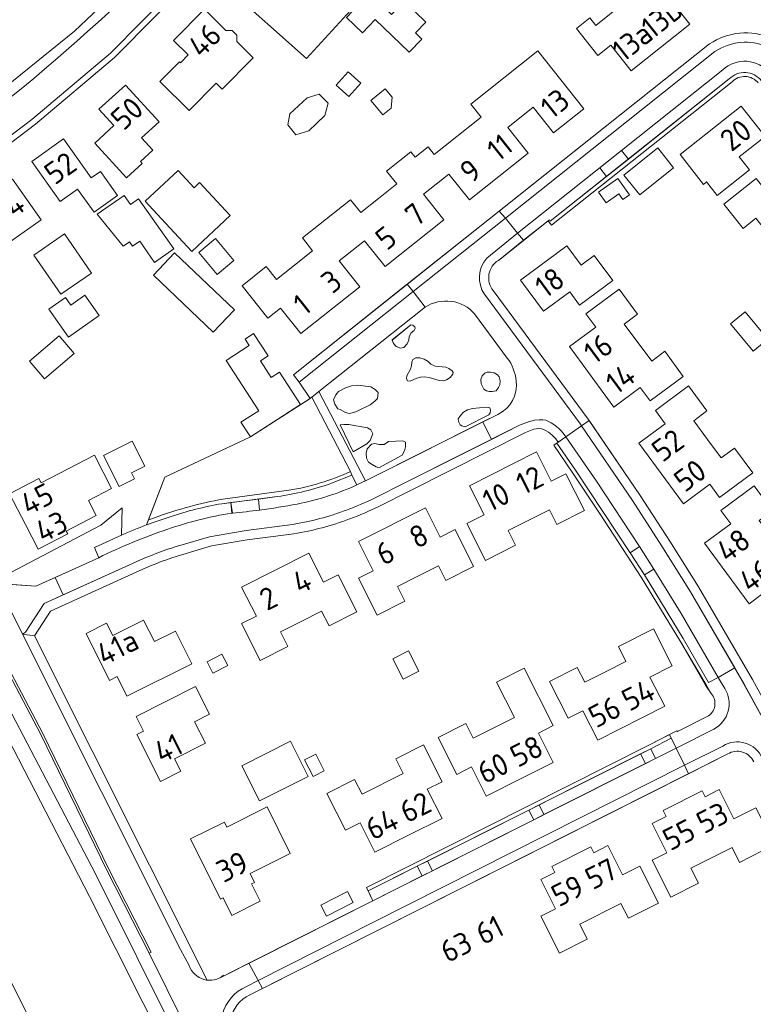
# Model space of a CAD drawing. Header units: metres. Extents: x 209813 to 223847, y 571801 to 587119.
# Tile 703 of 746: x 221926 to 222060, y 584306 to 584485. Entities that reach past the tile are written whole.
import ezdxf
from ezdxf.enums import TextEntityAlignment as Align

# ---------------------------------------------------------------- set-up
doc = ezdxf.new("R2010")
doc.units = ezdxf.units.M
for name, color, linetype, lineweight in [('B-RO-GK-BESCHOEIING-G', 8, 'GK-BESCHOEIING', 0), ('B-RO-GR-BEPLANTING_CULTUUR_HEESTERS-GV', 8, 'Continuous', 0), ('B-RO-GR-GROENVOORZIENING-GV', 8, 'Continuous', 0), ('B-RO-GR-HAAG-GV', 8, 'Continuous', 0), ('B-RO-OG-BEBOUWING-T18', 8, 'Continuous', 0), ('B-RO-OG-TERREIN_CULTUURSCHEIDING-GV', 8, 'Continuous', 0), ('B-RO-OG-TERREIN_ERF-GV', 8, 'Continuous', 0), ('B-RO-OG-WATER_KANAAL-GV', 8, 'Continuous', 0), ('B-RO-OG-WEG-GV', 8, 'Continuous', 0), ('B-RO-VH-VERHARDING_BETONSTRAATSTEEN-GV', 8, 'Continuous', 0), ('B-RO-VH-VERHARDING_GRASBETONSTEEN-GV', 8, 'Continuous', 0), ('B-RO-VH-VERHARDING_STRAATBAKSTEEN-GV', 8, 'Continuous', 0), ('B-RO-VH-VERHARDING_TEGEL-GV', 8, 'Continuous', 0)]:
    doc.layers.add(name, color=color, linetype=linetype, lineweight=lineweight)
doc.styles.add('NLCS-ISO-M200-T18', font='txt', dxfattribs={"height": 0.36})
doc.linetypes.add('GK-BESCHOEIING', pattern='A,30,-5,[1,NLCS.shx,S=1,R=0,X=0,Y=0],-5', length=40)

msp = doc.modelspace()

# ---------------------------------------------------------------- linework, layer by layer
at = {"layer": 'B-RO-GK-BESCHOEIING-G', "flags": 128}
msp.add_lwpolyline([(221883.108, 584430.408), (221890.583, 584419.663), (221939.163, 584325.711), (221953.743, 584296.777), (221988.525, 584227.385), (222000.077, 584203.473)], dxfattribs=at)
at = {"layer": 'B-RO-GR-BEPLANTING_CULTUUR_HEESTERS-GV', "flags": 128}
for points in [[(221997.883, 584429.423), (221997.474, 584429.501), (221994.131, 584426.72), (221994.326, 584426.118), (221994.85, 584425.573), (221995.647, 584425.262), (221996.23, 584425.379), (221996.814, 584426.059), (221997.105, 584426.682), (221997.202, 584427.362), (221997.572, 584428.023), (221998.116, 584428.431), (221998.291, 584428.84), (221998.232, 584429.151)], [(222010.301, 584418.784), (222010.777, 584417.832), (222011.253, 584417.491), (222011.729, 584417.355), (222012.274, 584417.355), (222012.988, 584417.491), (222013.396, 584418.104), (222013.634, 584418.614), (222013.736, 584419.295), (222013.566, 584420.043), (222013.26, 584420.418), (222012.648, 584420.758), (222011.968, 584420.894), (222011.355, 584420.894), (222010.913, 584420.69), (222010.437, 584420.213), (222010.233, 584419.567)], [(221990.498, 584404.132), (221991.178, 584403.685), (221991.703, 584403.549), (221995.926, 584405.824), (221996.367, 584406.601), (221996.542, 584407.36), (221996.523, 584408.176), (221996.037, 584408.429), (221993.466, 584408.296), (221992.636, 584407.768), (221991.761, 584407.768), (221990.945, 584407.962), (221990.342, 584407.807), (221989.545, 584406.971), (221989.37, 584406.193), (221989.429, 584405.299), (221989.817, 584404.579)]]:
    msp.add_lwpolyline(points, close=True, dxfattribs=at)
at = {"layer": 'B-RO-GR-GROENVOORZIENING-GV', "flags": 128}
for points in [[(221986.541, 584402.852), (221979.515, 584416.378), (221979.204, 584416.13), (221968.37, 584409.14), (221952.801, 584401.826), (221949.855, 584394.111), (221951.291, 584394.591)], [(221970.02, 584395.874), (221969.809, 584397.874), (221964.815, 584397.228), (221965.105, 584395.332)]]:
    msp.add_lwpolyline(points, dxfattribs=at)
for points in [[(221944.95, 584391.285), (221945.075, 584396.255), (221941.178, 584393.154), (221923.561, 584383.885), (221924.301, 584382.395), (221929.418, 584382.03), (221940.824, 584387.217), (221940.039, 584389.067)], [(222039.954, 584384.082), (222041.648, 584385.15), (222039.027, 584389.233), (222037.358, 584388.128)], [(222020.782, 584342.357), (222018.923, 584341.419), (222019.839, 584339.665), (222021.665, 584340.584)], [(222001.421, 584330.399), (222000.53, 584332.162), (221998.646, 584331.225), (221999.551, 584329.458)]]:
    msp.add_lwpolyline(points, close=True, dxfattribs=at)
at = {"layer": 'B-RO-GR-HAAG-GV', "flags": 128}
for points in [[(222035.752, 584461.116), (222031.796, 584457.972), (222033.017, 584456.418), (222037.003, 584459.579)], [(222037.358, 584388.128), (222039.954, 584384.082), (222041.648, 584385.15), (222039.027, 584389.233)], [(222041.065, 584352.56), (222039.231, 584351.643), (222040.121, 584349.869), (222041.919, 584350.774)], [(222018.923, 584341.419), (222019.839, 584339.665), (222021.665, 584340.584), (222020.782, 584342.357)], [(222000.53, 584332.162), (221998.646, 584331.225), (221999.551, 584329.458), (222001.421, 584330.399)]]:
    msp.add_lwpolyline(points, close=True, dxfattribs=at)
for points in [[(221969.809, 584397.874), (221964.815, 584397.228), (221965.105, 584395.332)], [(221970.02, 584395.874), (221969.809, 584397.874)]]:
    msp.add_lwpolyline(points, dxfattribs=at)
at = {"layer": 'B-RO-GR-HAAG-GV'}
msp.add_lwpolyline([(221965.105, 584395.332, 0.0113676), (221970.02, 584395.874)], format="xyb", dxfattribs=at)
at = {"layer": 'B-RO-OG-TERREIN_CULTUURSCHEIDING-GV'}
msp.add_lwpolyline([(221912.682, 584461.38, 0.0596535), (221972.971, 584518.152)], format="xyb", dxfattribs=at)
at = {"layer": 'B-RO-OG-TERREIN_CULTUURSCHEIDING-GV', "flags": 128}
for points in [[(221953.997, 584499.427), (221936.44, 584482.771), (221911.339, 584462.594), (221899.96, 584453.828), (221894.035, 584450.905), (221891.84, 584450.051), (221889.602, 584450.476), (221887.441, 584452.404), (221887.177, 584452.364), (221887.223, 584452.17), (221886.586, 584451.848)], [(222000.087, 584432.693), (221999.841, 584432.53), (221980.787, 584417.357)], [(221980.787, 584417.357), (221989.278, 584401.158), (222013.279, 584413.233)]]:
    msp.add_lwpolyline(points, dxfattribs=at)
for points in [[(221997.883, 584429.423), (221998.232, 584429.151), (221998.291, 584428.84), (221998.116, 584428.431), (221997.572, 584428.023), (221997.202, 584427.362), (221997.105, 584426.682), (221996.814, 584426.059), (221996.23, 584425.379), (221995.647, 584425.262), (221994.85, 584425.573), (221994.326, 584426.118), (221994.112, 584426.74), (221997.474, 584429.501)], [(221997.375, 584419.239), (221996.917, 584419.329), (221996.717, 584419.719), (221996.763, 584420.231), (221997.442, 584421.438), (221997.643, 584422.052), (221997.654, 584422.733), (221997.877, 584423.18), (221998.424, 584423.503), (221999.105, 584423.515), (221999.897, 584423.28), (222000.645, 584422.823), (222001.124, 584422.343), (222001.939, 584421.997), (222003.858, 584421.773), (222004.405, 584421.572), (222004.996, 584421.159), (222005.209, 584420.858), (222005.119, 584420.545), (222004.617, 584419.943), (222003.959, 584419.485), (222003.345, 584419.329), (222002.62, 584419.385), (222000.834, 584419.943), (221999.919, 584420.032), (221999.261, 584419.998), (221998.558, 584419.786)], [(221983.702, 584415.076), (221983.43, 584415.858), (221983.872, 584416.777), (221984.348, 584417.389), (221985.641, 584418.036), (221986.695, 584418.41), (221987.851, 584418.546), (221990.232, 584418.206), (221991.049, 584417.73), (221991.559, 584417.219), (221991.525, 584416.641), (221991.423, 584416.13), (221990.981, 584415.654), (221990.13, 584414.974), (221987.885, 584413.885), (221987.137, 584413.579), (221986.287, 584413.408), (221985.641, 584413.545), (221984.654, 584414.123), (221984.246, 584414.259)], [(222006.43, 584411.347), (222006.158, 584411.911), (222006.119, 584412.397), (222006.546, 584413.058), (222007.052, 584413.641), (222007.81, 584414.069), (222008.684, 584414.302), (222011.231, 584414.516), (222011.833, 584414.4), (222011.989, 584413.972), (222011.911, 584413.525), (222011.678, 584413.155), (222007.363, 584410.958), (222006.741, 584411.172)], [(221985.301, 584411.374), (221986.259, 584411.419), (221989.654, 584410.772), (221990.218, 584410.441), (221990.607, 584409.702), (221990.101, 584408.497), (221989.5, 584407.87), (221987.041, 584406.424), (221984.671, 584411.345)]]:
    msp.add_lwpolyline(points, close=True, dxfattribs=at)
at = {"layer": 'B-RO-OG-TERREIN_ERF-GV', "flags": 128}
for points in [[(221966.271, 584500.837), (221943.694, 584478.002), (221929.333, 584465.899), (221901.025, 584444.455), (221899.224, 584442.946), (221898.806, 584442.639), (221897.029, 584441.075), (221896.173, 584439.827), (221895.757, 584438.777), (221896.445, 584436.301), (221903.416, 584422.835), (221905.688, 584418.385), (221911.89, 584421.7), (221914.83, 584416.52), (221908.5, 584412.878), (221912.217, 584405.598), (221915.749, 584398.265), (221920.094, 584389.514), (221920.633, 584389.781), (221923.561, 584383.885), (221941.178, 584393.154), (221945.075, 584396.255), (221944.95, 584391.285)], [(221949.481, 584393.159), (221952.801, 584401.826), (221968.37, 584409.14), (221979.204, 584416.13), (221977.226, 584419.056), (221976.168, 584420.386), (222006.447, 584444.486), (222051.759, 584480.476)], [(222055.84, 584473.61), (222023.067, 584447.578), (222022.437, 584448.367), (222013.401, 584441.185)], [(222012.453, 584435.72), (222029.721, 584412.387), (222039.165, 584398.512), (222044.521, 584390.24), (222049.735, 584381.916), (222059.533, 584365.089), (222064.063, 584356.83), (222068.135, 584349.004), (222072.44, 584339.874)], [(222021.725, 584410.453), (222021.281, 584410.611), (222020.69, 584410.664), (222019.831, 584410.557), (222018.312, 584409.925), (221997.447, 584399.441), (221991.657, 584396.506)], [(222052.026, 584362.587), (222051.018, 584364.08), (222046.35, 584372.178), (222039.358, 584383.714), (222031.887, 584395.093), (222026.789, 584402.762), (222023.46, 584407.62), (222024.264, 584408.17)], [(221986.394, 584394.274), (221986.365, 584394.265)], [(221976.243, 584391.566), (221967.804, 584390.466), (221961.308, 584389.356), (221956.076, 584387.825)], [(221929.124, 584373.044), (221960.538, 584310.551)], [(221962.841, 584310.976), (221990.609, 584324.959), (221989.438, 584327.369), (222040.749, 584353.185), (222045.819, 584355.825), (222045.933, 584355.668), (222051.297, 584358.378)], [(222055.047, 584351.597), (221991.689, 584319.668), (221968.235, 584307.882)]]:
    msp.add_lwpolyline(points, dxfattribs=at)
for points in [[(221963.94, 584490.85), (221969.93, 584497.5), (221974.52, 584493.32), (221977.23, 584496.31), (221987.2, 584487.26), (221978.57, 584477.8)], [(222036.374, 584488.016), (222039.629, 584490.605), (222037.762, 584492.953), (222042.176, 584496.464), (222046.845, 584490.594), (222044.497, 584488.726), (222048.194, 584484.077), (222037.531, 584475.596), (222033.83, 584480.249), (222031.481, 584478.38), (222027.57, 584483.275), (222029.997, 584485.205), (222031.098, 584483.819)], [(221988.1, 584487.667), (221989.965, 584489.616), (221993.964, 584485.79), (221996.275, 584488.206), (222000.234, 584484.419), (221998.36, 584482.46), (221999.512, 584481.359), (221997.209, 584478.952), (221991.001, 584484.89), (221988.72, 584482.504), (221985.818, 584485.281)], [(221955.466, 584477.228), (221955.644, 584477.051), (221957.057, 584478.477), (221954.398, 584481.113), (221960.012, 584486.767), (221963.904, 584482.895), (221965.042, 584482.919), (221965.907, 584482.059), (221965.896, 584480.913), (221968.881, 584477.943), (221963.242, 584472.276), (221962.173, 584473.34), (221957.239, 584468.382), (221951.933, 584473.663)], [(221991.622, 584452.402), (221994.958, 584455.053), (221993.092, 584457.402), (221997.492, 584460.898), (221998.269, 584459.919), (222000.634, 584461.798), (222001.722, 584460.428), (222010.248, 584467.203), (222008.382, 584469.551), (222020.534, 584479.209), (222028.89, 584468.693), (222023.417, 584464.345), (222019.725, 584468.991), (222015.099, 584465.307), (222018.793, 584460.667), (222008.124, 584452.194), (222004.422, 584456.852), (221999.803, 584453.181), (222003.505, 584448.523), (221992.838, 584440.045), (221989.111, 584444.747), (221984.48, 584441.076), (221988.207, 584436.374), (221977.546, 584427.889), (221973.852, 584432.538), (221971.504, 584430.672), (221966.84, 584436.542), (221971.248, 584440.045), (221973.114, 584437.696), (221979.667, 584442.903), (221977.801, 584445.252), (221986.546, 584452.201), (221988.413, 584449.852)], [(221988.425, 584473.325), (221986.265, 584470.903), (221983.937, 584472.98), (221986.097, 584475.402)], [(221950.618, 584461.192), (221948.381, 584459.148), (221948.717, 584458.781), (221945.841, 584456.153), (221940.086, 584462.45), (221943.575, 584465.653), (221940.86, 584468.61), (221945.65, 584473), (221951.77, 584466.31), (221948.594, 584463.407)], [(221992.398, 584467.612), (221990.255, 584470.214), (221992.834, 584472.338), (221994.118, 584470.778), (221993.946, 584468.786)], [(221978.678, 584470.684), (221980.866, 584471.32), (221982.478, 584469.709), (221981.861, 584467.504), (221978.975, 584464.684), (221976.642, 584463.97), (221975.157, 584465.762), (221975.544, 584467.767)], [(222051.203, 584455.414), (222050.665, 584454.982), (222046.395, 584460.402), (222057.499, 584469.15), (222061.819, 584463.658), (222057.153, 584459.979), (222059.011, 584457.623), (222053.12, 584452.978)], [(221936.98, 584454.09), (221933.84, 584451.85), (221928.64, 584459.12), (221934.44, 584463.24), (221939.47, 584456.17), (221941.12, 584457.34), (221944.24, 584452.96), (221939.97, 584449.91)], [(222036.188, 584456.654), (222042.326, 584461.583), (222045.211, 584457.99), (222039.073, 584453.061)], [(221952.168, 584448.787), (221949.241, 584451.93), (221955.23, 584457.506), (221958.153, 584454.367), (221959.143, 584455.29), (221964.701, 584449.321), (221957.721, 584442.822)], [(222070.995, 584451.971), (222075.19, 584446.649), (222070.522, 584442.97), (222072.971, 584439.863), (222066.106, 584434.452), (222062.026, 584439.614), (222065.368, 584442.255), (222060.178, 584448.821), (222057.825, 584446.961), (222054.33, 584451.385), (222060.228, 584456.028), (222062.085, 584453.669), (222066.756, 584457.347)], [(221918.99, 584451.61), (221925.15, 584455.94), (221930.34, 584448.53), (221924.17, 584444.21)], [(222031.552, 584453.561), (222035.068, 584456.06), (222037.199, 584453.061), (222036.025, 584452.226), (222035.289, 584453.262), (222032.948, 584451.597)], [(221948.258, 584444.658), (221946.97, 584443.75), (221946.419, 584444.531), (221945.279, 584443.776), (221940.548, 584449.551), (221945.415, 584452.984), (221946.599, 584451.304), (221948.047, 584452.325), (221954.445, 584443.254), (221950.975, 584440.807)], [(221934.589, 584445.981), (221939.505, 584438.888), (221933.929, 584435.024), (221929.013, 584442.117)], [(221962.298, 584438.619), (221958.987, 584442.623), (221962.035, 584445.144), (221965.346, 584441.14)], [(222034.161, 584437.525), (222028.125, 584433.082), (222026.347, 584435.496), (222021.563, 584431.976), (222017.413, 584437.615), (222025.817, 584443.799), (222028.406, 584440.284), (222030.82, 584442.063)], [(221965.453, 584432.23), (221961.587, 584428.167), (221950.737, 584438.493), (221954.603, 584442.556)], [(221935.752, 584433.071), (221938.291, 584434.863), (221940.913, 584431.149), (221935.342, 584427.216), (221931.743, 584432.314), (221934.776, 584434.455)], [(222026.294, 584425.543), (222031.08, 584429.079), (222029.297, 584431.491), (222035.329, 584435.948), (222038.672, 584431.406), (222036.26, 584429.62), (222041.237, 584422.899), (222043.649, 584424.685), (222046.981, 584420.137), (222040.944, 584415.678), (222039.155, 584418.101), (222034.374, 584414.569)], [(222058.239, 584431.849), (222062.333, 584426.886), (222059.674, 584424.693), (222055.58, 584429.656)], [(221968.37, 584409.14), (221966.644, 584411.794), (221969.866, 584413.889), (221963.943, 584423), (221968.156, 584425.739), (221967.395, 584426.909), (221968.919, 584427.9), (221971.561, 584423.837), (221970.172, 584422.934), (221972.134, 584419.915), (221973.644, 584420.897), (221977.45, 584415.043)], [(221933.624, 584427.459), (221936.347, 584424.258), (221930.94, 584419.659), (221928.217, 584422.86)], [(222051.367, 584408.697), (222053.842, 584405.347), (222056.255, 584407.13), (222059.612, 584402.603), (222053.577, 584398.138), (222051.791, 584400.552), (222047.02, 584397.022), (222038.924, 584407.979), (222043.697, 584411.514), (222041.911, 584413.925), (222047.938, 584418.389), (222051.28, 584413.863), (222048.867, 584412.08)], [(221946.861, 584408.381), (221949.163, 584403.845), (221946.794, 584402.643), (221947.342, 584401.563), (221944.521, 584400.131), (221941.671, 584405.748)], [(222018.935, 584394.038), (222015.189, 584392.155), (222016.536, 584389.478), (222011.066, 584386.722), (222007.691, 584393.414), (222010.826, 584394.993), (222008.157, 584400.289), (222020.328, 584406.408), (222023.003, 584401.111), (222025.671, 584402.457), (222029.042, 584395.766), (222024.018, 584393.236), (222022.67, 584395.916)], [(221927.5, 584393.27), (221924.62, 584398.84), (221929.96, 584401.62), (221930.38, 584400.82), (221940.03, 584405.84), (221943.16, 584399.81), (221938.94, 584397.62), (221940.37, 584394.87), (221934.93, 584392.04), (221935.18, 584391.56), (221929.82, 584388.78)], [(222054.868, 584384.371), (222050.821, 584389.849), (222055.59, 584393.376), (222053.8, 584395.797), (222059.832, 584400.257), (222063.182, 584395.733), (222060.764, 584393.944), (222065.748, 584387.206), (222068.166, 584388.995), (222071.502, 584384.459), (222065.476, 584379.996), (222063.691, 584382.406), (222058.927, 584378.877)], [(221998.771, 584383.883), (221995.05, 584382.008), (221996.399, 584379.331), (221991.375, 584376.799), (221988.002, 584383.491), (221990.679, 584384.84), (221988.007, 584390.138), (222000.166, 584396.272), (222002.842, 584390.968), (222005.523, 584392.319), (222008.893, 584385.625), (222003.868, 584383.094), (222002.52, 584385.772)], [(221977.552, 584375.643), (221973.833, 584373.763), (221975.186, 584371.086), (221970.158, 584368.561), (221966.772, 584375.248), (221969.449, 584376.599), (221966.774, 584381.9), (221978.949, 584388.052), (221981.617, 584382.75), (221984.299, 584384.1), (221987.673, 584377.395), (221982.654, 584374.861), (221981.301, 584377.538)], [(221938.515, 584373.471), (221942.25, 584375.34), (221943.385, 584373.083), (221948.977, 584375.895), (221950.928, 584371.995), (221954.739, 584373.901), (221957.71, 584367.976), (221945.938, 584362.061), (221944.138, 584365.641), (221942.789, 584364.963)], [(222032.821, 584366.523), (222036.549, 584368.404), (222035.198, 584371.082), (222041.57, 584374.297), (222044.94, 584367.603), (222040.928, 584365.563), (222043.62, 584360.267), (222031.438, 584354.125), (222028.759, 584359.435), (222026.081, 584358.084), (222022.704, 584364.777), (222027.728, 584367.313), (222029.079, 584364.635)], [(221960.486, 584368.305), (221963.201, 584369.691), (221964.242, 584367.653), (221961.527, 584366.267)], [(221994.225, 584368.837), (221997.092, 584370.29), (221998.952, 584366.621), (221996.085, 584365.168)], [(222017.281, 584347.01), (222011.188, 584343.933), (222008.516, 584349.237), (222005.837, 584347.888), (222002.464, 584354.585), (222007.49, 584357.133), (222008.843, 584354.441), (222016.32, 584358.2), (222013.078, 584364.648), (222018.087, 584367.189), (222023.361, 584356.746), (222020.666, 584355.385), (222023.348, 584350.074)], [(221947.615, 584358.427), (221958.401, 584363.837), (221960.928, 584358.806), (221958.24, 584357.461), (221960.198, 584353.55), (221954.606, 584350.745), (221955.737, 584348.49), (221952.011, 584346.608), (221947.736, 584355.133), (221948.959, 584355.746)], [(221966.82, 584349.463), (221975.67, 584353.915), (221978.882, 584347.53), (221970.032, 584343.078)], [(221997.079, 584336.84), (221990.986, 584333.776), (221988.314, 584339.091), (221985.63, 584337.742), (221982.258, 584344.439), (221987.292, 584346.966), (221988.65, 584344.278), (221996.123, 584348.053), (221994.77, 584350.732), (221999.8, 584353.256), (222003.179, 584346.567), (222000.494, 584345.211), (222003.175, 584339.905)], [(221979.759, 584347.515), (221978.215, 584350.52), (221980.224, 584351.552), (221981.768, 584348.547)], [(222052.115, 584332.741), (222048.36, 584330.846), (222049.717, 584328.158), (222044.687, 584325.636), (222041.316, 584332.33), (222044.002, 584333.683), (222041.328, 584338.994), (222043.878, 584340.278), (222043.335, 584341.357), (222050.406, 584344.919), (222050.95, 584343.84), (222053.5, 584345.124), (222056.169, 584339.827), (222060.182, 584341.849), (222063.558, 584335.151), (222057.192, 584331.931), (222055.835, 584334.619)], [(221968.564, 584328.018), (221970.144, 584324.861), (221965.009, 584322.299), (221963.425, 584325.466), (221962.95, 584325.23), (221957.47, 584336.17), (221963.64, 584339.23), (221964.09, 584338.34), (221971.41, 584341.98), (221975.61, 584333.52), (221968.31, 584329.9), (221969.11, 584328.29)], [(222030.182, 584334.754), (222030.727, 584333.673), (222033.282, 584334.963), (222035.964, 584329.65), (222039.098, 584331.232), (222042.478, 584324.536), (222037.002, 584321.787), (222035.637, 584324.477), (222028.167, 584320.686), (222029.532, 584317.996), (222024.5, 584315.473), (222021.113, 584322.163), (222023.798, 584323.522), (222021.116, 584328.82), (222023.662, 584330.105), (222023.116, 584331.186)], [(221982.192, 584322.136), (221981.144, 584324.173), (221985.995, 584326.668), (221987.043, 584324.631)]]:
    msp.add_lwpolyline(points, close=True, dxfattribs=at)
at = {"layer": 'B-RO-OG-TERREIN_ERF-GV'}
for points in [[(222057.247, 584482.441, -0.2765434), (222067.226, 584477.777)], [(222060.597, 584473.376, 0.4498606), (222055.84, 584473.61)], [(222013.401, 584441.185, 0.4537599), (222012.453, 584435.72)], [(221991.657, 584396.506, -0.0284589), (221986.394, 584394.274)], [(221944.95, 584391.285, -0.0163626), (221949.481, 584393.159)], [(221956.076, 584387.825, 0.0324787), (221948.307, 584384.927)], [(222059.781, 584350.156, 0.4543284), (222055.047, 584351.597)]]:
    msp.add_lwpolyline(points, format="xyb", dxfattribs=at)
at = {"layer": 'B-RO-OG-WATER_KANAAL-GV', "flags": 128}
for points in [[(222007.128, 584189.688), (222000.077, 584203.473), (221988.525, 584227.385), (221953.743, 584296.777), (221939.163, 584325.711), (221890.583, 584419.663), (221880.082, 584434.758), (221879.148, 584435.186), (221876.883, 584439.612), (221876.541, 584445.382), (221880.871, 584449.685), (221881.286, 584449.886), (221881.48, 584449.491), (221881.77, 584449.637), (221878.885, 584455.53), (221878.499, 584455.331), (221878.705, 584454.942), (221878.298, 584454.724), (221875.744, 584454.645), (221875.738, 584454.845), (221874.508, 584455.066), (221873.062, 584455.961), (221872.183, 584457.19), (221847.773, 584506.691)], [(222007.128, 584189.688), (222000.077, 584203.473), (221988.525, 584227.385), (221953.743, 584296.777), (221939.163, 584325.711), (221890.583, 584419.663), (221880.082, 584434.758), (221879.148, 584435.186), (221876.883, 584439.612), (221876.541, 584445.382), (221880.871, 584449.685), (221881.286, 584449.886), (221881.48, 584449.491), (221881.77, 584449.637), (221878.885, 584455.53), (221878.499, 584455.331), (221878.705, 584454.942), (221878.298, 584454.724), (221875.744, 584454.645), (221875.738, 584454.845), (221874.508, 584455.066), (221873.062, 584455.961), (221872.183, 584457.19), (221847.773, 584506.691)], [(221849.613, 584450.202), (221852.384, 584450.118), (221854.473, 584448.904), (221856.243, 584447.519), (221860.359, 584442.533), (221861.832, 584439.635), (221862.493, 584437.866), (221863.878, 584435.163), (221863.54, 584434.011), (221867.543, 584425.698), (221880.886, 584398.397), (221936.573, 584286.789), (221953.384, 584255.611), (221954.151, 584255.739), (221962.75, 584237.858), (221962.346, 584236.75), (221980.353, 584199.987), (222003.955, 584149.707)]]:
    msp.add_lwpolyline(points, dxfattribs=at)
at = {"layer": 'B-RO-OG-WEG-GV', "flags": 128}
for points in [[(221881.66, 584436.378), (221879.441, 584435.492), (221883.849, 584433.473), (221883.683, 584433.109), (221886.003, 584430.54), (221894.875, 584418.635), (221898.104, 584411.974), (221899.26, 584408.604), (221901.213, 584404), (221905.187, 584396.425), (221922.981, 584362.839), (221940.219, 584329.849), (221993.324, 584223.313), (222000, 584211.842), (222003.278, 584205.003), (222003.537, 584205.127), (222008.035, 584195.946), (222008.948, 584196.493)], [(222008.948, 584196.493), (221949.97, 584315.459), (221942.272, 584330.517), (221930.324, 584355.133), (221919.339, 584375.877), (221918.153, 584375.321), (221893.908, 584422.541), (221891.177, 584432.173), (221890.685, 584433.47)]]:
    msp.add_lwpolyline(points, dxfattribs=at)
at = {"layer": 'B-RO-VH-VERHARDING_BETONSTRAATSTEEN-GV', "flags": 128}
for points in [[(222052.708, 584479.064), (222014.678, 584448.854)], [(222054.186, 584475.79), (222035.752, 584461.116), (222037.003, 584459.579), (222055.337, 584474.114)], [(222016.881, 584446.118), (222035.752, 584461.116)], [(222016.881, 584446.118), (222017.979, 584444.824), (222022.652, 584448.538), (222022.788, 584448.293), (222033.017, 584456.418), (222031.796, 584457.972)], [(222011.286, 584441.588), (222016.881, 584446.118), (222014.678, 584448.854), (221997.918, 584435.525)], [(221997.918, 584435.525), (221977.226, 584419.056), (221979.204, 584416.13), (221980.787, 584417.357), (221999.841, 584432.53), (222000.087, 584432.693)], [(221997.918, 584435.525), (222000.087, 584432.693)], [(222025.49, 584409.394), (222025.67, 584409.128), (222028.51, 584411.146), (222028.316, 584411.431), (222010.857, 584435.072)], [(222009.083, 584431.462), (222015.013, 584423.438)], [(222013.279, 584413.233), (222010.597, 584411.883), (222012.138, 584408.696), (222017.258, 584411.259), (222018.891, 584411.899), (222019.939, 584412.168), (222020.798, 584412.248), (222021.469, 584412.248), (222022, 584412.197)], [(222053.326, 584365.505), (222056.32, 584367.228), (222048.285, 584381.028), (222043.087, 584389.326), (222037.747, 584397.574), (222028.51, 584411.146)], [(221987.713, 584400.419), (221986.798, 584402.199), (221983.118, 584400.734)], [(221973.249, 584398.32), (221969.809, 584397.874)], [(221964.967, 584395.32), (221964.815, 584397.228), (221963.186, 584397.018)], [(221944.95, 584391.285), (221940.039, 584389.067), (221940.824, 584387.217)], [(222039.027, 584389.233), (222041.648, 584385.15)], [(222067.214, 584346.997), (222062.575, 584356.006), (222056.32, 584367.228)], [(222053.326, 584365.505), (222054.495, 584363.495)], [(222052.53, 584356.118), (222045.681, 584352.668), (222047.197, 584349.538), (222054.146, 584353.039)], [(221967.64, 584309.397), (221969.79, 584310.486), (221968.087, 584313.618), (221962.841, 584310.976)], [(221960.538, 584310.551), (221960.16, 584310.614), (221959.792, 584310.715)]]:
    msp.add_lwpolyline(points, dxfattribs=at)
at = {"layer": 'B-RO-VH-VERHARDING_BETONSTRAATSTEEN-GV'}
for points in [[(222054.186, 584475.79, -0.429328), (222062.655, 584475.2)], [(222010.857, 584435.072, -0.3405454), (222011.286, 584441.588)], [(222000.087, 584432.693, -0.1772254), (222004.856, 584433.732)], [(222004.856, 584433.732, -0.1914291), (222009.083, 584431.462)], [(222015.013, 584423.438, -0.1408716), (222016.625, 584419.338)], [(222016.625, 584419.338, -0.3335744), (222013.279, 584413.233)], [(222022, 584412.197, -0.1393828), (222025.49, 584409.394)], [(221976.876, 584396.962, 0.0563299), (221987.713, 584400.419)]]:
    msp.add_lwpolyline(points, format="xyb", dxfattribs=at)
at = {"layer": 'B-RO-VH-VERHARDING_BETONSTRAATSTEEN-GV', "flags": 128}
for points in [[(222037.358, 584388.128), (222039.027, 584389.233), (222031.219, 584401.094), (222025.67, 584409.128), (222024.037, 584408.016), (222027.389, 584403.125)], [(222041.648, 584385.15), (222039.954, 584384.082), (222046.956, 584372.528), (222051.546, 584364.566), (222053.326, 584365.505), (222046.594, 584377.096)], [(221926.987, 584373.335), (221927.514, 584373.686), (221930.903, 584378.887), (221934.377, 584380.465), (221932.892, 584383.61), (221929.418, 584382.03), (221923.075, 584382.483), (221922.516, 584382.256)], [(222041.065, 584352.56), (222041.919, 584350.774), (222045.681, 584352.668), (222044.788, 584354.446)], [(222040.121, 584349.869), (222039.231, 584351.643), (222020.782, 584342.357), (222021.665, 584340.584)], [(222001.421, 584330.399), (222019.839, 584339.665), (222018.923, 584341.419), (222000.53, 584332.162)], [(221998.646, 584331.225), (221989.753, 584326.744), (221990.609, 584324.959), (221999.551, 584329.458)]]:
    msp.add_lwpolyline(points, close=True, dxfattribs=at)
at = {"layer": 'B-RO-VH-VERHARDING_BETONSTRAATSTEEN-GV'}
msp.add_arc((221960.989, 584314.466), 3.938, 198.95854, 309.39721, dxfattribs=at)
at = {"layer": 'B-RO-VH-VERHARDING_GRASBETONSTEEN-GV', "flags": 128}
msp.add_lwpolyline([(221950.331, 584315.64), (221942.634, 584330.698), (221930.684, 584355.316), (221919.705, 584376.049), (221919.339, 584375.877), (221930.324, 584355.133), (221942.272, 584330.517), (221949.97, 584315.459)], close=True, dxfattribs=at)
at = {"layer": 'B-RO-VH-VERHARDING_STRAATBAKSTEEN-GV', "flags": 128}
for points in [[(221990.907, 584398.033), (221996.677, 584400.957), (222012.138, 584408.696), (222010.597, 584411.883), (221989.622, 584401.324), (221987.713, 584400.419)], [(221965.105, 584395.332), (221964.967, 584395.32)], [(221940.824, 584387.217), (221932.892, 584383.61), (221934.377, 584380.465), (221947.604, 584386.475)]]:
    msp.add_lwpolyline(points, dxfattribs=at)
at = {"layer": 'B-RO-VH-VERHARDING_STRAATBAKSTEEN-GV'}
for points in [[(221985.791, 584395.865, 0.0280752), (221990.907, 584398.033)], [(221976.876, 584396.962, -0.0139745), (221970.02, 584395.874)], [(221964.967, 584395.32, 0.0461408), (221953.344, 584392.376)], [(221953.344, 584392.376, 0.0363563), (221940.824, 584387.217)], [(221947.604, 584386.475, -0.0324979), (221955.56, 584389.445)]]:
    msp.add_lwpolyline(points, format="xyb", dxfattribs=at)
at = {"layer": 'B-RO-VH-VERHARDING_STRAATBAKSTEEN-GV', "flags": 128}
msp.add_lwpolyline([(222047.197, 584349.538), (222045.681, 584352.668), (221968.087, 584313.618), (221969.79, 584310.486), (221990.716, 584321.081)], close=True, dxfattribs=at)
at = {"layer": 'B-RO-VH-VERHARDING_TEGEL-GV', "flags": 128}
for points in [[(221895.951, 584438.018), (221895.757, 584438.777), (221896.173, 584439.827), (221897.029, 584441.075), (221898.806, 584442.639), (221899.134, 584443.067), (221901.025, 584444.455), (221929.333, 584465.899), (221943.694, 584478.002), (221966.271, 584500.837), (221979.571, 584515.697)], [(221978.913, 584516.385), (221965.464, 584501.585), (221942.944, 584478.809), (221928.646, 584466.759), (221906.216, 584449.768), (221897.229, 584443.509)], [(222057.247, 584482.441), (222057.233, 584482.44)], [(222051.759, 584480.476), (222013.566, 584450.141), (222014.678, 584448.854), (222052.708, 584479.064)], [(222055.337, 584474.114), (222022.788, 584448.293), (222022.652, 584448.538), (222022.437, 584448.367), (222023.067, 584447.578), (222055.84, 584473.61)], [(222013.566, 584450.141), (221996.86, 584436.855)], [(221997.918, 584435.525), (222014.678, 584448.854)], [(222013.401, 584441.185), (222017.979, 584444.824), (222016.881, 584446.118), (222011.286, 584441.588)], [(222010.857, 584435.072), (222028.316, 584411.431), (222028.51, 584411.146), (222029.91, 584412.11), (222029.721, 584412.387), (222012.453, 584435.72)], [(221986.798, 584402.199), (221987.713, 584400.419), (221989.278, 584401.158), (221980.787, 584417.357), (221979.515, 584416.378), (221986.541, 584402.852)], [(222022, 584412.197), (222021.469, 584412.248), (222020.798, 584412.248), (222019.939, 584412.168), (222018.891, 584411.899), (222017.258, 584411.259), (221996.677, 584400.957), (221990.907, 584398.033)], [(222072.44, 584339.874), (222068.135, 584349.004), (222064.063, 584356.83), (222059.533, 584365.089), (222049.735, 584381.916), (222044.521, 584390.24), (222039.165, 584398.512), (222029.91, 584412.11)], [(222028.51, 584411.146), (222037.747, 584397.574), (222043.087, 584389.326), (222048.285, 584381.028), (222058.044, 584364.267), (222062.575, 584356.006), (222066.615, 584348.242), (222070.605, 584339.955)], [(222054.495, 584363.495), (222053.326, 584365.505), (222051.546, 584364.566), (222046.956, 584372.528), (222039.954, 584384.082), (222037.358, 584388.128), (222027.389, 584403.125), (222024.037, 584408.016), (222023.46, 584407.62), (222026.789, 584402.762), (222031.887, 584395.093), (222039.358, 584383.714), (222046.35, 584372.178), (222051.143, 584364.147), (222052.026, 584362.587)], [(222024.264, 584408.17), (222025.67, 584409.128), (222025.49, 584409.394)], [(221983.118, 584400.734), (221986.798, 584402.199), (221986.541, 584402.852)], [(221975.363, 584399.449), (221963.378, 584397.837)], [(221963.186, 584397.018), (221973.249, 584398.32)], [(221951.291, 584394.591), (221949.855, 584394.111), (221949.481, 584393.159)], [(221975.986, 584393.246), (221967.617, 584392.156), (221960.926, 584391.014), (221955.56, 584389.445)], [(221947.604, 584386.475), (221930.903, 584378.887), (221927.514, 584373.686), (221926.987, 584373.335)], [(221929.124, 584373.044), (221932.056, 584377.544), (221948.307, 584384.927)], [(221929.124, 584373.044), (221926.987, 584373.335), (221955.659, 584316.129), (221957.265, 584313.187)], [(221959.792, 584310.715), (221960.16, 584310.614), (221960.538, 584310.551), (221929.124, 584373.044)], [(222051.297, 584358.378), (222045.933, 584355.668), (222045.819, 584355.825), (222044.445, 584355.109), (222045.681, 584352.668), (222052.53, 584356.118)], [(222044.445, 584355.109), (222040.749, 584353.185), (221989.438, 584327.369), (221989.753, 584326.744), (222041.065, 584352.56), (222044.788, 584354.446)], [(222054.146, 584353.039), (222047.197, 584349.538), (222047.943, 584348.017), (222055.047, 584351.597)], [(222047.197, 584349.538), (221990.716, 584321.081), (221969.79, 584310.486)], [(221970.565, 584309.061), (221991.689, 584319.668), (222047.943, 584348.017)], [(221968.235, 584307.882), (221970.565, 584309.061), (221969.79, 584310.486), (221967.64, 584309.397)]]:
    msp.add_lwpolyline(points, dxfattribs=at)
at = {"layer": 'B-RO-VH-VERHARDING_TEGEL-GV'}
for points in [[(222057.233, 584482.44, 0.1239014), (222051.759, 584480.476)], [(222052.708, 584479.064, -0.1246364), (222057.41, 584480.748)], [(222057.41, 584480.748, -0.2789434), (222065.858, 584476.765)], [(222061.144, 584473.813, 0.4506572), (222055.337, 584474.114)], [(222021.725, 584410.453, -0.133988), (222024.264, 584408.17)], [(221986.541, 584402.852, -0.0635957), (221975.363, 584399.449)], [(221973.249, 584398.32, 0.0480071), (221983.118, 584400.734)], [(221963.378, 584397.837, 0.0442127), (221951.291, 584394.591)], [(221953.784, 584394.625, -0.0403496), (221963.186, 584397.018)], [(221985.791, 584395.865, -0.0508851), (221975.986, 584393.246)], [(221949.481, 584393.159, -0.0153746), (221953.784, 584394.625)], [(221976.243, 584391.566, 0.0512649), (221986.365, 584394.265)], [(222052.53, 584356.118, 0.441809), (222054.495, 584363.495)], [(222052.026, 584362.587, -0.4939782), (222051.297, 584358.378)], [(222061.332, 584350.851, 0.4547327), (222054.146, 584353.039)], [(221967.64, 584309.397, 0.2267007), (221963.267, 584304.325)], [(221964.838, 584303.431, -0.250793), (221968.235, 584307.882)]]:
    msp.add_lwpolyline(points, format="xyb", dxfattribs=at)
at = {"layer": 'B-RO-VH-VERHARDING_TEGEL-GV', "flags": 128}
msp.add_lwpolyline([(221977.226, 584419.056), (221997.918, 584435.525), (221996.86, 584436.855), (221976.168, 584420.386)], close=True, dxfattribs=at)

# ---------------------------------------------------------------- texts
at = {"layer": 'B-RO-OG-BEBOUWING-T18', "style": 'NLCS-ISO-M200-T18'}
for s, rotation, p in [('13b', 38.5, (222043.047, 584485.094)), ('46', 45.2, (221960.043, 584481.122)), ('13a', 38.5, (222037.716, 584480.854)), ('13', 38.5, (222023.665, 584469.651)), ('50', 42.5, (221945.958, 584467.856)), ('20', 38.2, (222056.515, 584463.931)), ('11', 38.5, (222013.637, 584461.681)), ('52', 35.4, (221933.856, 584457.919)), ('9', 38.5, (222008.302, 584457.444)), ('54', 35.1, (221924.37, 584450.503)), ('7', 38.5, (221998.299, 584449.495)), ('5', 38.5, (221992.966, 584445.256)), ('18', 36.4, (222022.71, 584437.166)), ('3', 38.5, (221983.05, 584437.382)), ('1', 38.5, (221977.719, 584433.139)), ('16', 36.5, (222031.535, 584425.171)), ('14', 36.5, (222035.575, 584419.684)), ('52', 36.5, (222044.167, 584407.614)), ('12', 26.7, (222019.08, 584401.303)), ('50', 36.5, (222048.214, 584402.136)), ('45', 27.5, (221929.613, 584397.892)), ('10', 26.7, (222012.994, 584398.244)), ('43', 27.5, (221932.214, 584392.861)), ('8', 26.7, (221998.93, 584391.168)), ('48', 36.5, (222056.062, 584389.487)), ('6', 26.7, (221992.85, 584388.101)), ('46', 36.5, (222060.115, 584384.001)), ('4', 26.8, (221977.707, 584382.943)), ('2', 26.8, (221971.62, 584379.867)), ('41a', 26.7, (221944.226, 584371.014)), ('54', 26.8, (222038.773, 584362.303)), ('56', 26.8, (222032.682, 584359.232)), ('41', 26.6, (221953.449, 584352.663)), ('58', 26.7, (222018.511, 584352.113)), ('60', 26.8, (222012.431, 584349.042)), ('62', 26.7, (221998.33, 584341.946)), ('64', 26.7, (221992.235, 584338.882)), ('53', 26.7, (222052.262, 584340.022)), ('55', 26.7, (222046.176, 584336.957)), ('39', 26.4, (221965.058, 584331.143)), ('57', 26.8, (222032.041, 584329.856)), ('59', 26.8, (222025.958, 584326.783)), ('61', 26.7, (222011.81, 584319.662)), ('63', 26.7, (222005.722, 584316.603))]:
    msp.add_text(s, height=4, rotation=rotation, dxfattribs=at).set_placement(p, align=Align.MIDDLE)

doc.saveas('drawing.dxf')
